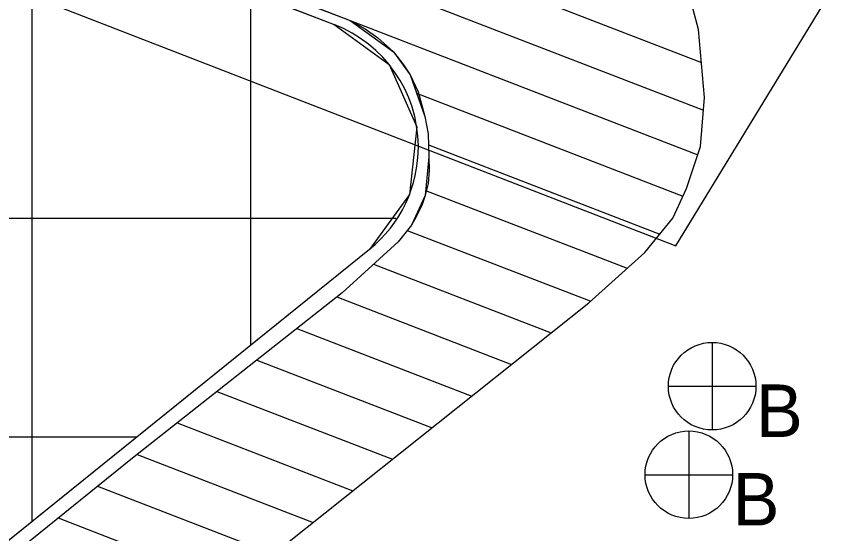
# Model space of a CAD drawing. Extents: x 419101 to 420177, y 4451541 to 4452254.
# Drawn here: x 420119.08 to 420138.11, y 4451971.36 to 4451983.17 of the extents above; entities that cross this region are included whole.
import ezdxf

# ---------------------------------------------------------------- set-up
doc = ezdxf.new("R2010")
doc.units = 0
for name, color, linetype in [('2_KADASTRO', 7, 'Continuous'), ('3_HALİHAZIR', 7, 'Continuous'), ('Level 1', 7, 'Continuous'), ('Level 28', 7, 'Continuous'), ('Level 4', 7, 'Continuous'), ('Level 60', 7, 'Continuous'), ('Level 62', 7, 'Continuous')]:
    doc.layers.add(name, color=color, linetype=linetype)

msp = doc.modelspace()

# ---------------------------------------------------------------- linework, layer by layer
at = {"layer": '2_KADASTRO'}
msp.add_lwpolyline([(419949.366, 4452016.44), (420013.896, 4452026.282), (420126.338, 4451982.984), (420127.593, 4451982.069), (420128.223, 4451980.649), (420128.059, 4451979.104), (420127.143, 4451977.849), (420039.796, 4451907.382), (419968.103, 4451896.185)], close=True, dxfattribs=at)
at = {"layer": '3_HALİHAZIR'}
for p, q in [((420124.93, 4451985.901), (420134.726, 4451982.119)), ((420124.477, 4451985.004), (420134.775, 4451981.028)), ((420126.699, 4451983.075), (420134.643, 4451980.007)), ((420128.219, 4451981.416), (420134.303, 4451979.067)), ((420128.491, 4451980.239), (420133.775, 4451978.198)), ((420128.425, 4451979.192), (420133.029, 4451977.415)), ((420128.005, 4451978.282), (420132.199, 4451976.663)), ((420127.233, 4451977.508), (420131.296, 4451975.94)), ((420126.397, 4451976.76), (420130.389, 4451975.218)), ((420125.484, 4451976.04), (420129.483, 4451974.496)), ((420134.972, 4451975.722), (420134.972, 4451973.722)), ((420124.572, 4451975.32), (420128.576, 4451973.774)), ((420123.659, 4451974.601), (420127.669, 4451973.052)), ((420133.972, 4451974.722), (420135.972, 4451974.722)), ((420122.747, 4451973.881), (420126.762, 4451972.33)), ((420134.439, 4451973.7), (420134.439, 4451971.7)), ((420121.834, 4451973.161), (420125.856, 4451971.609)), ((420133.439, 4451972.7), (420135.439, 4451972.7)), ((420120.934, 4451972.437), (420124.949, 4451970.887)), ((420120.036, 4451971.712), (420124.042, 4451970.165))]:
    msp.add_line(p, q, dxfattribs=at)
for points in [[(420095.504, 4451995.047), (420118.336, 4451986.304), (420126.699, 4451983.075), (420127.049, 4451982.887), (420127.334, 4451982.678), (420127.693, 4451982.359), (420127.922, 4451982.065), (420128.071, 4451981.834), (420128.259, 4451981.448), (420128.408, 4451980.882), (420128.484, 4451980.487), (420128.499, 4451979.964), (420128.504, 4451979.661), (420128.482, 4451979.354), (420128.415, 4451979.082), (420128.345, 4451978.876), (420128.212, 4451978.588), (420128.101, 4451978.401), (420127.796, 4451978.023), (420126.522, 4451976.858), (420121.731, 4451973.08), (420108.252, 4451962.194), (420090.554, 4451948.032)], [(420123.547, 4451969.77), (420132.155, 4451976.623), (420133.433, 4451977.78), (420134.072, 4451978.56), (420134.383, 4451979.242), (420134.709, 4451980.201), (420134.798, 4451981.319), (420134.657, 4451982.873), (420134.257, 4451984.395)], [(420124.025, 4451984.107), (420126.699, 4451983.075), (420127.693, 4451982.359), (420128.071, 4451981.834), (420128.408, 4451980.882), (420128.484, 4451980.487), (420128.499, 4451979.964), (420128.415, 4451979.082), (420128.101, 4451978.401), (420127.796, 4451978.023), (420126.522, 4451976.858), (420126.522, 4451976.858), (420121.731, 4451973.08), (420121.731, 4451973.08), (420108.252, 4451962.194)]]:
    msp.add_lwpolyline(points, dxfattribs=at)
for centre in [(420134.972, 4451974.722), (420134.439, 4451972.7)]:
    msp.add_circle(centre, 1, dxfattribs=at)
at = {"layer": 'Level 1'}
for start, end in [(0.5297, 68.9396), (308.8949, 0.5297), (308.8949, 0.5297)]:
    msp.add_arc((420125.26, 4451980.184), 3, start, end, dxfattribs=at)
at = {"layer": 'Level 28'}
for p, q in [((420013.896, 4452026.282), (420126.338, 4451982.984)), ((420127.143, 4451977.849), (420039.796, 4451907.382))]:
    msp.add_line(p, q, dxfattribs=at)
msp.add_arc((420125.26, 4451980.184), 3, 0.5297, 68.9396, dxfattribs=at)
at = {"layer": 'Level 4'}
for p, q in [((420119.435, 4451971.631), (420119.435, 4451983.632)), ((420124.435, 4451981.694), (420124.435, 4451983.716)), ((420124.435, 4451975.664), (420124.435, 4451981.694)), ((420127.749, 4451978.555), (419955.928, 4451978.555)), ((420121.821, 4451973.555), (419956.707, 4451973.555))]:
    msp.add_line(p, q, dxfattribs=at)
at = {"layer": 'Level 60'}
msp.add_lwpolyline([(419928.76, 4452070.17), (419937.282, 4452012.83), (419990.518, 4452021.351), (420012.891, 4452024.932), (420134.146, 4451977.93), (420142.993, 4451992.431), (420138.324, 4452004.473), (420132.179, 4452013.321), (420120.727, 4452031.609), (420111.387, 4452039.871), (420098.017, 4452046.255), (420006.344, 4452065.671)], close=True, dxfattribs=at)
at = {"layer": 'Level 62'}
msp.add_arc((419869.259, 4452142.553), 336.876, 321.54676, 333.42072, dxfattribs=at)

# ---------------------------------------------------------------- texts
at = {"layer": '3_HALİHAZIR'}
for p in [(420135.972, 4451973.561), (420135.439, 4451971.539)]:
    msp.add_text('B', height=1.2, dxfattribs=at).set_placement(p)

doc.saveas('drawing.dxf')
